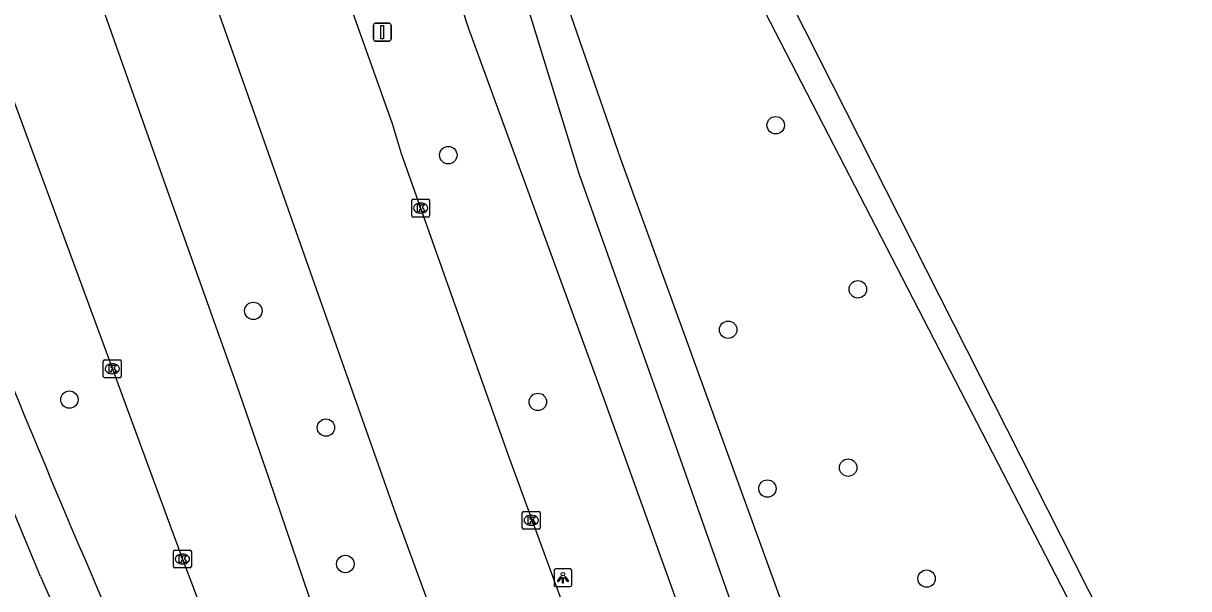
# Model space of a CAD drawing. Extents: x 158838 to 160074, y 386376 to 387776.
# Drawn here: x 159123.5 to 159188.9, y 387326.4 to 387358.1 of the extents above; entities that cross this region are included whole.
import ezdxf

# ---------------------------------------------------------------- set-up
doc = ezdxf.new("R2010")
doc.units = 0
for name, color, linetype in [('IMGEO_Boom', 7, 'Continuous'), ('IMGEO_Fietspad_gesloten', 7, 'Continuous'), ('IMGEO_Fietspad_open', 7, 'Continuous'), ('IMGEO_Groenvoorziening', 7, 'Continuous'), ('IMGEO_Hek', 7, 'Continuous'), ('IMGEO_Kolk', 7, 'Continuous'), ('IMGEO_Lichtpunt', 7, 'Continuous'), ('IMGEO_Rijbaan_lokaal_gesloten', 7, 'Continuous'), ('IMGEO_Verkeersbordpaal', 7, 'Continuous'), ('IMGEO_Voetpad_open', 7, 'Continuous')]:
    doc.layers.add(name, color=color, linetype=linetype)

msp = doc.modelspace()

# ---------------------------------------------------------------- linework, layer by layer
at = {"layer": 'IMGEO_Boom'}
for centre in [(159165.708, 387352.405), (159147.338, 387350.723), (159170.317, 387343.188), (159136.4, 387341.978), (159163.04, 387340.919), (159126.079, 387336.997), (159152.362, 387336.869), (159140.472, 387335.425), (159169.774, 387333.176), (159165.242, 387332.002), (159141.56, 387327.766), (159174.174, 387326.944)]:
    msp.add_circle(centre, 0.489, dxfattribs=at)
at = {"layer": 'IMGEO_Fietspad_gesloten'}
msp.add_lwpolyline([(159124.465, 387327.068), (159113.879, 387352.596)], dxfattribs=at)
for centre, radius, start, end in [((159873.922, 387646.377), 811.985, 201.113346, 203.284745), ((159777.701, 387609.871), 711.825, 203.409054, 206.499215)]:
    msp.add_arc(centre, radius, start, end, dxfattribs=at)
at = {"layer": 'IMGEO_Fietspad_open'}
for points in [[(159241.987, 387161.499), (159241.072, 387163.276), (159239.654, 387165.944), (159224.192, 387195.365), (159212.826, 387217.468), (159196.082, 387250), (159193.579, 387254.862), (159185.609, 387270.852), (159175.995, 387292.396), (159167.405, 387314.468), (159164.73, 387321.295), (159159.918, 387334.918), (159154.676, 387349.669), (159151.45, 387360.212), (159147.299, 387371.842)], [(159144.238, 387370.749), (159148.463, 387357.842), (159156.056, 387337.038), (159167.867, 387304.177), (159170.435, 387297.651), (159170.503, 387297.478)]]:
    msp.add_lwpolyline(points, dxfattribs=at)
at = {"layer": 'IMGEO_Groenvoorziening'}
for points in [[(159224.36, 387402.222), (159224.03, 387402.865), (159159.729, 387369.196), (159208.786, 387274.075), (159201.998, 387269.928), (159255.258, 387166.205), (159257.42, 387167.319)], [(159271.465, 387305.683), (159209.686, 387274.058), (159161.319, 387369.689), (159224.36, 387402.222)]]:
    msp.add_lwpolyline(points, dxfattribs=at)
at = {"layer": 'IMGEO_Hek'}
msp.add_lwpolyline([(159224.03, 387402.865), (159159.729, 387369.196), (159208.786, 387274.075), (159201.998, 387269.928), (159255.258, 387166.205), (159257.42, 387167.319)], dxfattribs=at)
at = {"layer": 'IMGEO_Kolk'}
for p, q in [((159145.286, 387347.323), (159145.286, 387348.175)), ((159145.361, 387348.249), (159146.213, 387348.249)), ((159145.774, 387348.029), (159145.799, 387348.029)), ((159146.287, 387348.175), (159146.287, 387347.323)), ((159146.213, 387347.249), (159145.361, 387347.249)), ((159145.797, 387347.469), (159145.772, 387347.469)), ((159127.982, 387338.302), (159127.982, 387339.154)), ((159128.057, 387339.228), (159128.909, 387339.228)), ((159128.47, 387339.008), (159128.495, 387339.008)), ((159128.983, 387339.154), (159128.983, 387338.302)), ((159128.909, 387338.228), (159128.057, 387338.228)), ((159128.493, 387338.448), (159128.468, 387338.448)), ((159151.491, 387329.795), (159151.491, 387330.647)), ((159151.566, 387330.721), (159152.418, 387330.721)), ((159151.979, 387330.501), (159152.004, 387330.501)), ((159152.492, 387330.647), (159152.492, 387329.795)), ((159152.418, 387329.721), (159151.566, 387329.721)), ((159152.002, 387329.941), (159151.977, 387329.941)), ((159131.92, 387327.619), (159131.92, 387328.471)), ((159131.995, 387328.545), (159132.847, 387328.545)), ((159132.408, 387328.325), (159132.433, 387328.325)), ((159132.921, 387328.471), (159132.921, 387327.619)), ((159132.847, 387327.545), (159131.995, 387327.545)), ((159132.431, 387327.765), (159132.406, 387327.765))]:
    msp.add_line(p, q, dxfattribs=at)
for points in [[(159145.286, 387347.323), (159145.286, 387348.175)], [(159145.361, 387348.249), (159146.213, 387348.249)], [(159145.607, 387347.949), (159145.73, 387347.949), (159145.73, 387347.798), (159145.86, 387347.949), (159146.024, 387347.949), (159145.878, 387347.798), (159146.031, 387347.549), (159145.879, 387347.549), (159145.794, 387347.713), (159145.73, 387347.646), (159145.73, 387347.549), (159145.607, 387347.549), (159145.607, 387347.949)], [(159146.287, 387348.175), (159146.287, 387347.323)], [(159146.213, 387347.249), (159145.361, 387347.249)], [(159127.982, 387338.302), (159127.982, 387339.154)], [(159128.057, 387339.228), (159128.909, 387339.228)], [(159128.303, 387338.928), (159128.426, 387338.928), (159128.426, 387338.777), (159128.556, 387338.928), (159128.72, 387338.928), (159128.574, 387338.777), (159128.727, 387338.528), (159128.575, 387338.528), (159128.49, 387338.692), (159128.426, 387338.625), (159128.426, 387338.528), (159128.303, 387338.528), (159128.303, 387338.928)], [(159128.983, 387339.154), (159128.983, 387338.302)], [(159128.909, 387338.228), (159128.057, 387338.228)], [(159151.491, 387329.795), (159151.491, 387330.647)], [(159151.566, 387330.721), (159152.418, 387330.721)], [(159151.812, 387330.421), (159151.935, 387330.421), (159151.935, 387330.27), (159152.065, 387330.421), (159152.229, 387330.421), (159152.083, 387330.27), (159152.236, 387330.021), (159152.084, 387330.021), (159151.999, 387330.185), (159151.935, 387330.118), (159151.935, 387330.021), (159151.812, 387330.021), (159151.812, 387330.421)], [(159152.492, 387330.647), (159152.492, 387329.795)], [(159152.418, 387329.721), (159151.566, 387329.721)], [(159131.92, 387327.619), (159131.92, 387328.471)], [(159131.995, 387328.545), (159132.847, 387328.545)], [(159132.241, 387328.245), (159132.364, 387328.245), (159132.364, 387328.094), (159132.494, 387328.245), (159132.658, 387328.245), (159132.512, 387328.094), (159132.665, 387327.845), (159132.513, 387327.845), (159132.428, 387328.009), (159132.364, 387327.942), (159132.364, 387327.845), (159132.241, 387327.845), (159132.241, 387328.245)], [(159132.921, 387328.471), (159132.921, 387327.619)], [(159132.847, 387327.545), (159131.995, 387327.545)]]:
    msp.add_lwpolyline(points, dxfattribs=at)
for centre, start, end in [((159145.363, 387348.173), 91.55205, 178.44795), ((159145.363, 387348.173), 91.55205, 178.44795), ((159146.211, 387348.173), 1.55205, 88.44795), ((159146.211, 387348.173), 1.55205, 88.44795), ((159145.363, 387347.325), 181.55205, 268.44795), ((159145.363, 387347.325), 181.55205, 268.44795), ((159146.211, 387347.325), 271.55205, 358.44795), ((159146.211, 387347.325), 271.55205, 358.44795), ((159128.059, 387339.152), 91.55205, 178.44795), ((159128.059, 387339.152), 91.55205, 178.44795), ((159128.907, 387339.152), 1.55205, 88.44795), ((159128.907, 387339.152), 1.55205, 88.44795), ((159128.059, 387338.304), 181.55205, 268.44795), ((159128.059, 387338.304), 181.55205, 268.44795), ((159128.907, 387338.304), 271.55205, 358.44795), ((159128.907, 387338.304), 271.55205, 358.44795), ((159151.568, 387330.645), 91.55205, 178.44795), ((159151.568, 387330.645), 91.55205, 178.44795), ((159152.416, 387330.645), 1.55205, 88.44795), ((159152.416, 387330.645), 1.55205, 88.44795), ((159151.568, 387329.797), 181.55205, 268.44795), ((159151.568, 387329.797), 181.55205, 268.44795), ((159152.416, 387329.797), 271.55205, 358.44795), ((159152.416, 387329.797), 271.55205, 358.44795), ((159131.997, 387328.469), 91.55205, 178.44795), ((159131.997, 387328.469), 91.55205, 178.44795), ((159132.845, 387328.469), 1.55205, 88.44795), ((159132.845, 387328.469), 1.55205, 88.44795), ((159131.997, 387327.621), 181.55205, 268.44795), ((159131.997, 387327.621), 181.55205, 268.44795), ((159132.845, 387327.621), 271.55205, 358.44795), ((159132.845, 387327.621), 271.55205, 358.44795)]:
    msp.add_arc(centre, 0.0765, start, end, dxfattribs=at)
for centre, major_axis, ratio, start_param, end_param in [((159145.773, 387347.749), (-0.387, 0.002), 0.722429, 4.712389, 7.853982), ((159145.798, 387347.749), (-0.39, 0.002), 0.717154, 1.570796, 4.712389), ((159128.469, 387338.728), (-0.387, 0.002), 0.722429, 4.712389, 7.853982), ((159128.494, 387338.728), (-0.39, 0.002), 0.717154, 1.570796, 4.712389), ((159151.978, 387330.221), (-0.387, 0.002), 0.722429, 4.712389, 7.853982), ((159152.003, 387330.221), (-0.39, 0.002), 0.717154, 1.570796, 4.712389), ((159132.407, 387328.045), (-0.387, 0.002), 0.722429, 4.712389, 7.853982), ((159132.432, 387328.045), (-0.39, 0.002), 0.717154, 1.570796, 4.712389)]:
    msp.add_ellipse(centre, major_axis=major_axis, ratio=ratio, start_param=start_param, end_param=end_param, dxfattribs=at)
at = {"layer": 'IMGEO_Lichtpunt'}
for p, q in [((159153.269, 387327.398), (159153.269, 387326.591)), ((159153.269, 387327.398), (159153.269, 387326.591)), ((159154.171, 387327.493), (159153.363, 387327.493)), ((159154.171, 387327.493), (159153.363, 387327.493)), ((159154.265, 387326.591), (159154.265, 387327.398)), ((159154.265, 387326.591), (159154.265, 387327.398)), ((159153.363, 387326.497), (159154.171, 387326.497)), ((159153.363, 387326.497), (159154.171, 387326.497))]:
    msp.add_line(p, q, dxfattribs=at)
for points in [[(159153.643, 387327.062), (159153.682, 387327.034), (159153.494, 387326.772), (159153.456, 387326.799), (159153.643, 387327.062)], [(159153.745, 387327.014), (159153.792, 387327.014), (159153.792, 387326.692), (159153.745, 387326.692), (159153.745, 387327.014)], [(159153.855, 387327.034), (159153.893, 387327.061), (159154.08, 387326.799), (159154.041, 387326.771), (159153.855, 387327.034)]]:
    msp.add_lwpolyline(points, dxfattribs=at)
msp.add_circle((159153.768, 387327.196), 0.0994, dxfattribs=at)
for centre, start, end in [((159153.363, 387327.398), 90, 180), ((159153.363, 387327.398), 90, 180), ((159154.171, 387327.398), 0, 90), ((159154.171, 387327.398), 0, 90), ((159153.363, 387326.591), 180, 270), ((159153.363, 387326.591), 180, 270), ((159154.171, 387326.591), 270, 0), ((159154.171, 387326.591), 270, 360)]:
    msp.add_arc(centre, 0.0946, start, end, dxfattribs=at)
at = {"layer": 'IMGEO_Rijbaan_lokaal_gesloten'}
for points in [[(159164.848, 387294.711), (159164.298, 387296.365), (159158.378, 387312.911), (159150.713, 387333.864), (159144.707, 387350.791), (159144.21, 387352.481), (159139.278, 387366.374), (159139.083, 387366.881), (159138.782, 387367.789)], [(159132.448, 387364.417), (159136.437, 387353.085), (159144.422, 387330.486), (159150.85, 387312.913), (159156.261, 387297.757), (159157.279, 387294.926), (159158.592, 387291.342)], [(159154.981, 387289.43), (159153.393, 387292.563), (159152.056, 387295.257), (159151.24, 387297.113), (159148.417, 387303.552), (159146.881, 387307.292), (159145.903, 387309.831), (159142.765, 387317.172), (159141.55, 387320.179), (159140.175, 387324.063), (159137.281, 387332.542), (159135.452, 387337.856), (159131.485, 387349.001), (159127.145, 387361.276)], [(159121.345, 387357.917), (159121.86, 387356.708), (159132.418, 387328.045), (159132.922, 387326.705), (159136.497, 387317.277), (159137.458, 387315.111), (159140.494, 387307.527), (159142.943, 387301.769), (159147.085, 387292.362), (159149.373, 387287.073), (159149.608, 387286.535)]]:
    msp.add_lwpolyline(points, dxfattribs=at)
at = {"layer": 'IMGEO_Verkeersbordpaal'}
for p, q in [((159143.135, 387357.228), (159143.135, 387358.028)), ((159143.135, 387358.028), (159143.135, 387357.228)), ((159143.235, 387358.128), (159144.025, 387358.128)), ((159144.025, 387358.128), (159143.235, 387358.128)), ((159144.125, 387358.028), (159144.125, 387357.228)), ((159144.125, 387357.228), (159144.125, 387358.028)), ((159144.025, 387357.128), (159143.235, 387357.128)), ((159143.235, 387357.128), (159144.025, 387357.128))]:
    msp.add_line(p, q, dxfattribs=at)
msp.add_lwpolyline([(159143.555, 387358.003), (159143.705, 387358.003), (159143.705, 387357.253), (159143.555, 387357.253), (159143.555, 387358.003)], dxfattribs=at)
for centre, start, end in [((159143.235, 387358.028), 90, 180), ((159143.235, 387358.028), 90, 180), ((159144.025, 387358.028), 0, 90), ((159144.025, 387358.028), 360, 90), ((159143.235, 387357.228), 180, 270), ((159143.235, 387357.228), 180, 270), ((159144.025, 387357.228), 270, 0), ((159144.025, 387357.228), 270, 0)]:
    msp.add_arc(centre, 0.1, start, end, dxfattribs=at)
at = {"layer": 'IMGEO_Voetpad_open'}
msp.add_lwpolyline([(159169.799, 387315.299), (159157.013, 387350.501), (159152.273, 387364.229), (159149.084, 387373.132), (159148.676, 387374.273)], dxfattribs=at)

doc.saveas('drawing.dxf')
